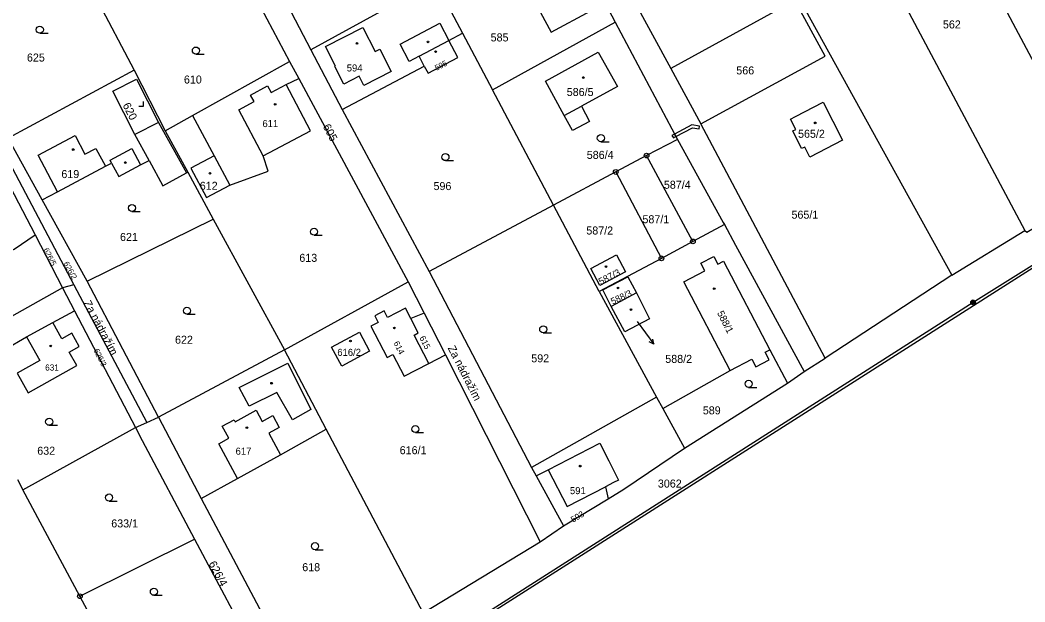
# Model space of a CAD drawing. Extents: x -504988 to -494607, y -1123820 to -1114018.
# Drawn here: x -497680.4 to -497467, y -1121331.7 to -1121208.2 of the extents above; entities that cross this region are included whole.
import ezdxf

# ---------------------------------------------------------------- set-up
doc = ezdxf.new("R2010")
doc.units = 0
for name, color, linetype in [('Hranice parcel', 7, 'Continuous'), ('Parcelní čísla', 7, 'Continuous'), ('Pop  PČ popisy', 7, 'Continuous'), ('Poz předměty', 7, 'Continuous'), ('Vnitřní kresba', 7, 'Continuous'), ('Věcná břemena k části', 7, 'Continuous'), ('Značky bodu BP', 7, 'Continuous'), ('Značky budov', 7, 'Continuous'), ('Značky kultur', 7, 'Continuous')]:
    doc.layers.add(name, color=color, linetype=linetype)

msp = doc.modelspace()

# ---------------------------------------------------------------- linework, layer by layer
at = {"layer": 'Hranice parcel'}
for p, q in [((-497536.83, -1121163.99), (-497482.55, -1121262.3)), ((-497491.31, -1121167.78), (-497451.07, -1121243.81)), ((-497511.59, -1121169.03), (-497467.06, -1121252.84)), ((-497566.16, -1121185.61), (-497554.01, -1121208.59)), ((-497629.44, -1121193.91), (-497618.63, -1121214.47)), ((-497668.13, -1121196.02), (-497656.18, -1121218.8)), ((-497632.82, -1121198.83), (-497623.17, -1121216.97)), ((-497551.74, -1121200.95), (-497542.24, -1121218.42)), ((-497515.91, -1121204.02), (-497542.24, -1121218.42)), ((-497580.11, -1121223), (-497554.01, -1121208.59)), ((-497554.01, -1121208.59), (-497540.84, -1121233.48)), ((-497589.33, -1121212.47), (-497586.47, -1121210.95)), ((-497586.47, -1121210.95), (-497580.11, -1121223)), ((-497618.63, -1121214.47), (-497612, -1121227.15)), ((-497656.18, -1121218.8), (-497682.95, -1121233.22)), ((-497656.18, -1121218.8), (-497649.56, -1121231.69)), ((-497643.75, -1121228.45), (-497623.17, -1121216.97)), ((-497623.17, -1121216.97), (-497621.23, -1121220.57)), ((-497612, -1121227.15), (-497594.58, -1121217.92)), ((-497542.24, -1121218.42), (-497535.87, -1121230.16)), ((-497621.23, -1121220.57), (-497598.01, -1121263.73)), ((-497567.14, -1121247.42), (-497580.11, -1121223)), ((-497612, -1121227.15), (-497593.56, -1121261.54)), ((-497649.56, -1121231.69), (-497643.75, -1121228.45)), ((-497643.75, -1121228.45), (-497639.2, -1121236.95)), ((-497649.56, -1121231.69), (-497644.78, -1121240.47)), ((-497509.46, -1121279.93), (-497535.87, -1121230.16)), ((-497675.7, -1121246.33), (-497682.95, -1121233.22)), ((-497540.84, -1121233.48), (-497547.36, -1121236.94)), ((-497686.7, -1121235.58), (-497677.22, -1121253.76)), ((-497684.84, -1121234.41), (-497668.95, -1121264.36)), ((-497639.2, -1121236.95), (-497635.85, -1121243.2)), ((-497547.36, -1121236.94), (-497553.91, -1121240.41)), ((-497537.54, -1121255.16), (-497547.36, -1121236.94)), ((-497645.04, -1121240.61), (-497644.78, -1121240.47)), ((-497644.78, -1121240.47), (-497639.36, -1121250.43)), ((-497553.91, -1121240.41), (-497567.14, -1121247.42)), ((-497553.91, -1121240.41), (-497544.23, -1121258.74)), ((-497666.16, -1121263.59), (-497675.7, -1121246.33)), ((-497567.14, -1121247.42), (-497593.56, -1121261.54)), ((-497557.44, -1121265.81), (-497567.14, -1121247.42)), ((-497666.16, -1121263.59), (-497639.36, -1121250.43)), ((-497639.36, -1121250.43), (-497624.28, -1121278.14)), ((-497530.86, -1121251.59), (-497537.54, -1121255.16)), ((-497482.55, -1121262.3), (-497467.06, -1121252.84)), ((-497677.22, -1121253.76), (-497671.35, -1121265.02)), ((-497537.54, -1121255.16), (-497544.23, -1121258.74)), ((-497544.23, -1121258.74), (-497557.44, -1121265.81)), ((-497593.56, -1121261.54), (-497571.8, -1121303.12)), ((-497650.99, -1121292.46), (-497666.16, -1121263.59)), ((-497624.28, -1121278.14), (-497598.01, -1121263.73)), ((-497598.01, -1121263.73), (-497594.58, -1121270.4)), ((-497482.55, -1121262.3), (-497509.46, -1121279.93)), ((-497668.95, -1121264.36), (-497671.35, -1121265.02)), ((-497671.35, -1121265.02), (-497668.82, -1121269.87)), ((-497668.95, -1121264.36), (-497653.46, -1121293.55)), ((-497557.44, -1121265.81), (-497545.24, -1121288.19)), ((-497549.52, -1121266.08), (-497554.91, -1121268.93)), ((-497668.82, -1121269.87), (-497655.9, -1121294.63)), ((-497594.58, -1121270.4), (-497597.43, -1121271.52)), ((-497594.58, -1121270.4), (-497590.06, -1121279.2)), ((-497624.28, -1121278.14), (-497650.99, -1121292.46)), ((-497615.37, -1121295), (-497624.28, -1121278.14)), ((-497593.59, -1121281.04), (-497590.06, -1121279.2)), ((-497590.06, -1121279.2), (-497569.98, -1121318.91)), ((-497513.93, -1121282.74), (-497509.46, -1121279.93)), ((-497517.43, -1121285.21), (-497513.93, -1121282.74)), ((-497539.33, -1121299.02), (-497517.43, -1121285.21)), ((-497545.24, -1121288.19), (-497571.8, -1121303.12)), ((-497545.24, -1121288.19), (-497543.93, -1121290.58)), ((-497543.93, -1121290.58), (-497539.33, -1121299.02)), ((-497655.9, -1121294.63), (-497653.46, -1121293.55)), ((-497653.46, -1121293.55), (-497650.99, -1121292.46)), ((-497650.99, -1121292.46), (-497641.93, -1121309.72)), ((-497679.83, -1121307.84), (-497655.9, -1121294.63)), ((-497594.77, -1121333.98), (-497615.37, -1121295)), ((-497571.8, -1121303.12), (-497570.81, -1121304.91)), ((-497680.94, -1121305.66), (-497679.83, -1121307.84)), ((-497570.81, -1121304.91), (-497564.98, -1121315.51)), ((-497667.68, -1121330.46), (-497679.83, -1121307.84)), ((-497641.93, -1121309.72), (-497620.45, -1121350.11)), ((-497564.98, -1121315.51), (-497555.51, -1121309.75)), ((-497569.98, -1121318.91), (-497564.98, -1121315.51)), ((-497667.68, -1121330.46), (-497643.35, -1121318.33)), ((-497643.35, -1121318.33), (-497634.17, -1121335.61)), ((-497594.77, -1121333.98), (-497569.98, -1121318.91)), ((-497658.44, -1121347.68), (-497667.68, -1121330.46))]:
    msp.add_line(p, q, dxfattribs=at)
for points in [[(-497566.97, -1121191.78), (-497575.41, -1121196.31), (-497567.65, -1121210.75), (-497559.22, -1121206.22), (-497566.97, -1121191.78)], [(-497592.3, -1121200.03), (-497590.72, -1121202.9), (-497586.47, -1121210.95)], [(-497597.68, -1121202.98), (-497599.44, -1121203.94), (-497618.63, -1121214.47)], [(-497535.87, -1121230.16), (-497509.45, -1121215.83), (-497515.91, -1121204.02)], [(-497594.58, -1121217.92), (-497595.68, -1121215.84), (-497589.33, -1121212.47)], [(-497594.58, -1121217.92), (-497593.77, -1121219.46), (-497587.41, -1121216.11), (-497589.33, -1121212.47)], [(-497561.22, -1121226.46), (-497559.47, -1121229.66), (-497563.11, -1121231.63), (-497564.86, -1121228.45), (-497568.86, -1121221.16), (-497557.62, -1121214.97), (-497553.58, -1121222.28), (-497561.22, -1121226.46)], [(-497652.98, -1121237.95), (-497655.99, -1121232.42), (-497660.66, -1121223.26), (-497655.67, -1121220.72), (-497651, -1121229.88), (-497645.04, -1121240.61)], [(-497635.85, -1121243.2), (-497627.74, -1121240.21), (-497628.75, -1121237), (-497618.71, -1121231.66), (-497623.92, -1121221.86), (-497621.23, -1121220.57)], [(-497505.74, -1121233.64), (-497512.73, -1121237.23), (-497513.8, -1121235.15), (-497514.46, -1121235.41), (-497516.31, -1121231.7), (-497515.66, -1121231.39), (-497516.81, -1121229.17), (-497515.73, -1121228.63), (-497509.9, -1121225.6), (-497505.74, -1121233.64)], [(-497540.84, -1121233.48), (-497531.1, -1121251.15), (-497530.86, -1121251.59)], [(-497675.7, -1121246.33), (-497672.46, -1121244.6), (-497662.28, -1121239.21), (-497660.96, -1121238.51), (-497659.44, -1121241.38), (-497654.81, -1121238.92), (-497652.98, -1121237.95)], [(-497652.98, -1121237.95), (-497650.05, -1121243.34), (-497645.04, -1121240.61)], [(-497639.2, -1121236.95), (-497644.15, -1121239.61), (-497640.8, -1121245.86), (-497635.85, -1121243.2)], [(-497430.04, -1121239.64), (-497458.1, -1121256.14), (-497610.28, -1121353.06), (-497671.16, -1121391.21)], [(-497467.06, -1121252.84), (-497466.67, -1121253.17), (-497451.07, -1121243.81)], [(-497699.62, -1121254.21), (-497696.78, -1121252.7), (-497691.96, -1121262.08), (-497681.61, -1121256.76), (-497677.22, -1121253.76)], [(-497530.86, -1121251.59), (-497528.5, -1121255.94), (-497513.93, -1121282.74)], [(-497559.23, -1121260.88), (-497553.75, -1121258.02), (-497551.85, -1121261.62), (-497557.29, -1121264.52), (-497559.23, -1121260.88)], [(-497554.91, -1121268.93), (-497556.66, -1121265.44), (-497551.36, -1121262.65), (-497549.52, -1121266.08)], [(-497671.35, -1121265.02), (-497686.28, -1121273.38), (-497695.14, -1121278.4)], [(-497549.52, -1121266.08), (-497546.73, -1121271.57), (-497552, -1121274.36), (-497554.91, -1121268.93)], [(-497692.48, -1121283.1), (-497683.62, -1121278.08), (-497679.01, -1121275.41), (-497676.21, -1121280.4), (-497681.04, -1121283.1), (-497678.68, -1121287.31), (-497668.34, -1121281.51), (-497669.95, -1121278.63), (-497667.84, -1121277.44), (-497669.43, -1121274.61), (-497671.54, -1121275.79), (-497673.45, -1121272.39), (-497668.82, -1121269.87)], [(-497597.43, -1121271.52), (-497598.58, -1121269.31), (-497602.36, -1121271.29), (-497603.1, -1121269.87), (-497605.09, -1121270.91), (-497604.36, -1121272.33), (-497605.89, -1121273.13), (-497602.42, -1121279.77), (-497601.24, -1121279.15), (-497598.82, -1121283.78), (-497593.59, -1121281.04)], [(-497593.59, -1121281.04), (-497596.72, -1121275.04), (-497595.84, -1121274.58), (-497597.43, -1121271.52)], [(-497612.04, -1121281.61), (-497614.25, -1121277.6), (-497608.34, -1121274.4), (-497606.17, -1121278.46), (-497612.04, -1121281.61)], [(-497543.93, -1121290.58), (-497529.59, -1121282.53), (-497525.02, -1121280.14), (-497524.15, -1121281.8), (-497521.31, -1121280.31), (-497522.18, -1121278.65), (-497521.22, -1121278.15), (-497517.43, -1121285.21)], [(-497655.9, -1121294.63), (-497654.47, -1121297.39), (-497643.35, -1121318.33)], [(-497641.93, -1121309.72), (-497634.21, -1121305.44), (-497625.09, -1121300.43), (-497615.37, -1121295)], [(-497555.51, -1121309.75), (-497552.17, -1121307.72), (-497539.33, -1121299.02)], [(-497570.81, -1121304.91), (-497568.25, -1121303.6), (-497564.25, -1121311.41), (-497556.12, -1121307.24), (-497555.51, -1121309.75)]]:
    msp.add_lwpolyline(points, dxfattribs=at)
at = {"layer": 'Pop  PČ popisy'}
for p, q in [((-497549.4, -1121272.13), (-497547.62, -1121274.54)), ((-497547.62, -1121274.54), (-497545.86, -1121276.97)), ((-497545.86, -1121276.97), (-497546.85, -1121276.45)), ((-497545.86, -1121276.97), (-497546.04, -1121275.86))]:
    msp.add_line(p, q, dxfattribs=at)
at = {"layer": 'Poz předměty'}
for p, q in [((-497401.7, -1121220.43), (-497478.06, -1121268.08)), ((-497478.06, -1121268.08), (-497634.78, -1121368.1))]:
    msp.add_line(p, q, dxfattribs=at)
for radius in [0.5, 0.4, 0.3, 0.2, 0.1]:
    msp.add_circle((-497478.06, -1121268.08), radius, dxfattribs=at)
at = {"layer": 'Vnitřní kresba'}
for p, q in [((-497615.53, -1121213.8), (-497607.63, -1121209.74)), ((-497607.63, -1121209.74), (-497604.99, -1121214.86)), ((-497599.71, -1121213.28), (-497591.24, -1121208.83)), ((-497591.24, -1121208.83), (-497589.33, -1121212.47)), ((-497613.41, -1121217.92), (-497615.53, -1121213.8)), ((-497604.99, -1121214.86), (-497604.02, -1121214.36)), ((-497604.02, -1121214.36), (-497601.6, -1121219.06)), ((-497597.78, -1121216.95), (-497599.71, -1121213.28)), ((-497595.68, -1121215.84), (-497597.78, -1121216.95)), ((-497613.56, -1121218), (-497613.41, -1121217.92)), ((-497611.64, -1121221.74), (-497613.56, -1121218)), ((-497608.39, -1121220.07), (-497611.64, -1121221.74)), ((-497607.38, -1121222.03), (-497608.39, -1121220.07)), ((-497601.6, -1121219.06), (-497607.38, -1121222.03)), ((-497631.44, -1121224.08), (-497627.84, -1121222.13)), ((-497627.84, -1121222.13), (-497627.09, -1121223.55)), ((-497627.09, -1121223.55), (-497623.92, -1121221.86)), ((-497630.71, -1121225.47), (-497631.44, -1121224.08)), ((-497633.96, -1121227.2), (-497630.71, -1121225.47)), ((-497628.75, -1121237), (-497633.96, -1121227.2)), ((-497564.86, -1121228.45), (-497561.22, -1121226.46)), ((-497651, -1121229.88), (-497655.99, -1121232.42)), ((-497676.57, -1121236.84), (-497668.7, -1121232.67)), ((-497668.7, -1121232.67), (-497666.61, -1121236.63)), ((-497666.61, -1121236.63), (-497664.3, -1121235.41)), ((-497664.3, -1121235.41), (-497662.28, -1121239.21)), ((-497661.29, -1121237.9), (-497656.66, -1121235.44)), ((-497656.66, -1121235.44), (-497654.81, -1121238.92)), ((-497672.46, -1121244.6), (-497676.57, -1121236.84)), ((-497660.96, -1121238.51), (-497661.29, -1121237.9)), ((-497535.84, -1121259.78), (-497533.08, -1121258.34)), ((-497533.08, -1121258.34), (-497532.22, -1121259.98)), ((-497532.22, -1121259.98), (-497531.05, -1121259.37)), ((-497531.05, -1121259.37), (-497521.22, -1121278.15)), ((-497539.43, -1121263.75), (-497534.98, -1121261.42)), ((-497534.98, -1121261.42), (-497535.84, -1121259.78)), ((-497529.59, -1121282.53), (-497539.43, -1121263.75)), ((-497679.01, -1121275.41), (-497673.45, -1121272.39)), ((-497633.87, -1121286.17), (-497623.52, -1121280.98)), ((-497623.52, -1121280.98), (-497618.65, -1121290.8)), ((-497631.75, -1121290.08), (-497633.87, -1121286.17)), ((-497625.91, -1121287.24), (-497631.75, -1121290.08)), ((-497622.54, -1121292.99), (-497625.91, -1121287.24)), ((-497634.69, -1121293.41), (-497630.27, -1121290.98)), ((-497630.27, -1121290.98), (-497628.98, -1121293.34)), ((-497618.65, -1121290.8), (-497622.54, -1121292.99)), ((-497637.47, -1121294.39), (-497634.92, -1121292.99)), ((-497634.92, -1121292.99), (-497634.69, -1121293.41)), ((-497628.98, -1121293.34), (-497626.75, -1121292.12)), ((-497626.75, -1121292.12), (-497625.37, -1121294.64)), ((-497636.07, -1121296.94), (-497637.47, -1121294.39)), ((-497625.37, -1121294.64), (-497627.59, -1121295.86)), ((-497638.22, -1121298.12), (-497636.07, -1121296.94)), ((-497627.59, -1121295.86), (-497625.09, -1121300.43)), ((-497634.21, -1121305.44), (-497638.22, -1121298.12)), ((-497568.25, -1121303.6), (-497557.28, -1121297.98))]:
    msp.add_line(p, q, dxfattribs=at)
msp.add_lwpolyline([(-497557.28, -1121297.98), (-497555.38, -1121301.69), (-497553.34, -1121305.82), (-497554.37, -1121306.34), (-497556.12, -1121307.24)], dxfattribs=at)
at = {"layer": 'Věcná břemena k části'}
for points in [[(-497541.16, -1121232.88), (-497537.63, -1121231.04), (-497536.19, -1121231.26), (-497536.1, -1121230.67), (-497537.73, -1121230.42), (-497541.44, -1121232.35)], [(-497541.98, -1121232.64), (-497541.68, -1121233.16), (-497541.16, -1121232.88), (-497541.44, -1121232.35)]]:
    msp.add_lwpolyline(points, close=True, dxfattribs=at)
at = {"layer": 'Značky bodu BP'}
for centre, radius in [((-497547.36, -1121236.94), 0.5), ((-497547.36, -1121236.94), 0.0303), ((-497553.91, -1121240.41), 0.5), ((-497553.91, -1121240.41), 0.0303), ((-497537.54, -1121255.16), 0.5), ((-497537.54, -1121255.16), 0.0303), ((-497544.23, -1121258.74), 0.5), ((-497544.23, -1121258.74), 0.0303), ((-497667.68, -1121330.46), 0.5), ((-497667.68, -1121330.46), 0.0303)]:
    msp.add_circle(centre, radius, dxfattribs=at)
at = {"layer": 'Značky budov'}
for centre in [(-497593.77, -1121212.8), (-497608.85, -1121213.13), (-497592.16, -1121214.86), (-497560.81, -1121220.36), (-497626.23, -1121226.04), (-497511.57, -1121229.98), (-497669.11, -1121235.65), (-497658.05, -1121238.4), (-497640.08, -1121240.69), (-497556, -1121260.48), (-497553.43, -1121265.03), (-497533.01, -1121265.18), (-497550.67, -1121269.61), (-497600.91, -1121273.51), (-497610.25, -1121276.29), (-497673.88, -1121277.33), (-497626.99, -1121285.24), (-497632.24, -1121294.68), (-497561.46, -1121302.84)]:
    msp.add_circle(centre, 0.175, dxfattribs=at)
at = {"layer": 'Značky kultur'}
for p, q in [((-497676.2, -1121210.96), (-497674.45, -1121210.96)), ((-497643.06, -1121215.39), (-497641.31, -1121215.39)), ((-497654.19, -1121226.42), (-497654.19, -1121225.42)), ((-497655.19, -1121226.42), (-497654.19, -1121226.42)), ((-497557.08, -1121233.98), (-497555.33, -1121233.98)), ((-497590.08, -1121238), (-497588.33, -1121238)), ((-497656.63, -1121248.8), (-497654.88, -1121248.8)), ((-497617.97, -1121253.84), (-497616.22, -1121253.84)), ((-497644.96, -1121270.61), (-497643.21, -1121270.61)), ((-497569.31, -1121274.56), (-497567.56, -1121274.56)), ((-497525.7, -1121286.13), (-497523.95, -1121286.13)), ((-497674.21, -1121294.17), (-497672.46, -1121294.17)), ((-497596.46, -1121295.72), (-497594.71, -1121295.72)), ((-497661.5, -1121310.25), (-497659.75, -1121310.25)), ((-497617.77, -1121320.58), (-497616.02, -1121320.58)), ((-497651.98, -1121330.26), (-497650.23, -1121330.26))]:
    msp.add_line(p, q, dxfattribs=at)
for centre in [(-497676.2, -1121210.21), (-497643.06, -1121214.64), (-497557.08, -1121233.23), (-497590.08, -1121237.25), (-497656.63, -1121248.05), (-497617.97, -1121253.09), (-497644.96, -1121269.86), (-497569.31, -1121273.81), (-497525.7, -1121285.38), (-497674.21, -1121293.42), (-497596.46, -1121294.97), (-497661.5, -1121309.5), (-497617.77, -1121319.83), (-497651.98, -1121329.51)]:
    msp.add_circle(centre, 0.75, dxfattribs=at)

# ---------------------------------------------------------------- texts
at = {"layer": 'Parcelní čísla'}
for s, height, p in [('562', 1.7, (-497484.45, -1121209.94)), ('585', 1.7, (-497580.48, -1121212.7)), ('625', 1.7, (-497678.93, -1121216.97)), ('594', 1.5, (-497611.03, -1121219.08)), ('566', 1.7, (-497528.32, -1121219.7)), ('610', 1.7, (-497645.6, -1121221.64)), ('586/5', 1.7, (-497564.32, -1121224.28)), ('611', 1.5, (-497628.93, -1121230.88)), ('565/2', 1.7, (-497515.21, -1121233.15)), ('586/4', 1.7, (-497560.07, -1121237.63)), ('619', 1.7, (-497671.62, -1121241.7)), ('612', 1.7, (-497642.24, -1121244.19)), ('587/4', 1.7, (-497543.7, -1121243.97)), ('596', 1.7, (-497592.61, -1121244.25)), ('565/1', 1.7, (-497516.6, -1121250.32)), ('587/1', 1.7, (-497548.25, -1121251.29)), ('587/2', 1.7, (-497560.16, -1121253.68)), ('621', 1.7, (-497659.17, -1121255.05)), ('613', 1.7, (-497621.1, -1121259.48)), ('622', 1.7, (-497647.49, -1121276.86)), ('616/2', 1.5, (-497613.03, -1121279.44)), ('592', 1.7, (-497571.85, -1121280.81)), ('588/2', 1.7, (-497543.4, -1121280.93)), ('631', 1.3, (-497675.06, -1121282.56)), ('589', 1.7, (-497535.43, -1121291.85)), ('632', 1.7, (-497676.74, -1121300.42)), ('617', 1.5, (-497634.63, -1121300.42)), ('616/1', 1.7, (-497599.79, -1121300.31)), ('3062', 1.7, (-497544.97, -1121307.39)), ('591', 1.5, (-497563.64, -1121308.79)), ('633/1', 1.7, (-497661.03, -1121315.85)), ('618', 1.7, (-497620.48, -1121325.14))]:
    msp.add_text(s, height=height, dxfattribs=at).set_placement(p)
for s, height, rotation, p in [('595', 1.2, 27, (-497591.95, -1121218.94)), ('620', 1.7, 297, (-497658.67, -1121226.22)), ('605', 1.7, 298, (-497616.17, -1121230.76)), ('626/5', 1.2, 297, (-497675.49, -1121256.89)), ('626/2', 1.2, 299, (-497671.22, -1121259.82)), ('587/3', 1.452, 27, (-497557.11, -1121264.42)), ('588/3', 1.39, 25, (-497554.57, -1121268.59)), ('588/1', 1.5, 297, (-497532.45, -1121270.33)), ('614', 1.3, 297, (-497601.15, -1121276.71)), ('615', 1.3, 297, (-497595.66, -1121275.6)), ('626/3', 1.2, 297, (-497664.84, -1121278.27)), ('593', 1.3, 31, (-497562.98, -1121314.88)), ('626/4', 1.7, 298, (-497640.42, -1121323.53))]:
    msp.add_text(s, height=height, rotation=rotation, dxfattribs=at).set_placement(p)
at = {"layer": 'Pop  PČ popisy'}
for rotation, p in [(298, (-497666.97, -1121268.21)), (297, (-497589.64, -1121277.78))]:
    msp.add_text('Za nádražím', height=1.7, rotation=rotation, dxfattribs=at).set_placement(p)

doc.saveas('drawing.dxf')
